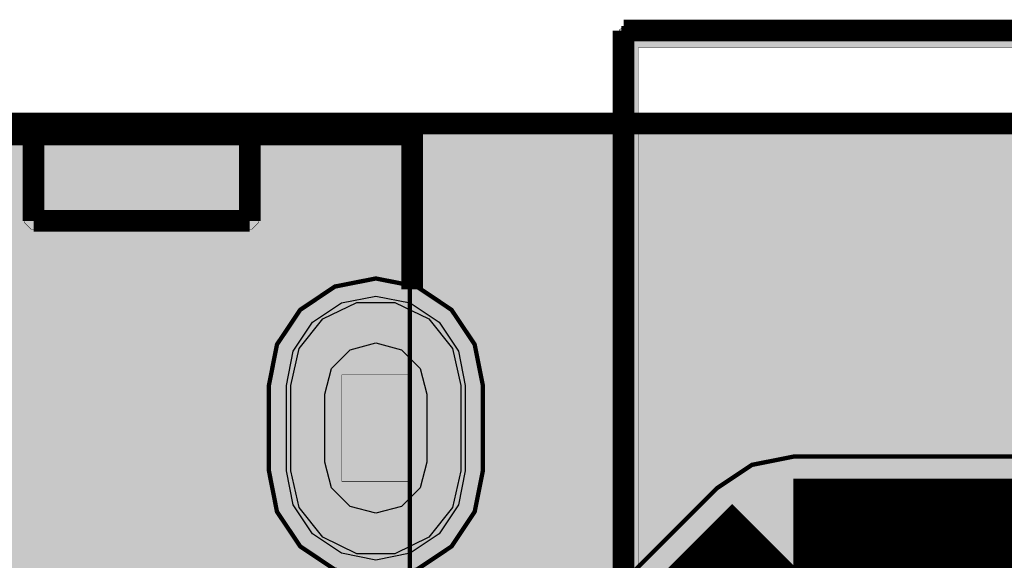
# Model space of a CAD drawing. Header units: millimetres. Extents: x 0 to 110, y -50 to 1.
# Tile 432 of 656: x 9 to 20, y -5 to 1. Entities that reach past the tile are written whole.
import ezdxf

# ---------------------------------------------------------------- set-up
doc = ezdxf.new("R2010")
doc.units = ezdxf.units.MM
doc.header["$MEASUREMENT"] = 0
for name, color, linetype, true_color in [('Board-Outline-Layer', 7, 'Continuous', 0xff00ff), ('Bottom-Layer', 7, 'Continuous', 0x0000ff), ('Bottom-Paste-Mask-Layer', 7, 'Continuous', 0x800000), ('Bottom-Solder-Mask-Layer', 7, 'Continuous', 0xaa00ff), ('Component-Shape-Layer', 7, 'Continuous', 0x00cccc), ('Document-Layer', 7, 'Continuous', 0xffffff), ('Hole-Layer', 7, 'Continuous', 0x222222), ('Multi-Layer', 7, 'Continuous', 0xc0c0c0), ('Pin-Soldering-Layer', 7, 'Continuous', 0xcc9999), ('Top-Layer', 7, 'Continuous', 0xff0000), ('Top-Paste-Mask-Layer', 7, 'Continuous', 0x808080), ('Top-Silkscreen-Layer', 7, 'Continuous', 0xffcc00), ('Top-Solder-Mask-Layer', 7, 'Continuous', 0x800080)]:
    doc.layers.add(name, color=color, linetype=linetype, true_color=true_color)

msp = doc.modelspace()

# ---------------------------------------------------------------- hatches: boundary and pattern name
at = {"layer": 'Bottom-Layer'}
for points in [[(0.102, -49.898), (0.102, -0.102), (109.899, -0.102), (109.899, -49.898)], [(11.494, -3.074), (11.494, -4.074), (11.589, -4.555), (11.862, -4.963), (12.269, -5.235), (12.75, -5.331), (13.231, -5.235), (13.639, -4.963), (13.911, -4.555), (14.007, -4.074), (14.007, -3.074), (13.911, -2.593), (13.639, -2.186), (13.231, -1.913), (12.75, -1.818), (12.269, -1.913), (11.862, -2.186), (11.589, -2.593)], [(13.75, -4.074), (13.651, -4.508), (13.374, -4.856), (12.973, -5.049), (12.528, -5.049), (12.127, -4.856), (11.849, -4.508), (11.75, -4.074), (11.75, -3.074), (11.849, -2.64), (12.127, -2.292), (12.528, -2.099), (12.973, -2.099), (13.374, -2.292), (13.651, -2.64), (13.75, -3.074)]]:
    msp.add_hatch(color=256, dxfattribs=at).paths.add_polyline_path(points)
at = {"layer": 'Bottom-Paste-Mask-Layer'}
msp.add_hatch(color=256, dxfattribs=at).paths.add_polyline_path([(13.75, -4.074), (13.651, -4.508), (13.374, -4.856), (12.973, -5.049), (12.528, -5.049), (12.127, -4.856), (11.849, -4.508), (11.75, -4.074), (11.75, -3.074), (11.849, -2.64), (12.127, -2.292), (12.528, -2.099), (12.973, -2.099), (13.374, -2.292), (13.651, -2.64), (13.75, -3.074)])
at = {"layer": 'Bottom-Solder-Mask-Layer'}
msp.add_hatch(color=256, dxfattribs=at).paths.add_polyline_path([(13.8, -4.074), (13.72, -4.476), (13.493, -4.817), (13.152, -5.044), (12.75, -5.124), (12.348, -5.044), (12.008, -4.817), (11.78, -4.476), (11.7, -4.074), (11.7, -3.074), (11.78, -2.672), (12.008, -2.332), (12.348, -2.104), (12.75, -2.024), (13.152, -2.104), (13.493, -2.332), (13.72, -2.672), (13.8, -3.074)])
at = {"layer": 'Document-Layer'}
for points in [[(54.677, -6.784), (54.677, 0.889), (15.831, 0.889), (15.831, -6.684), (15.768, -6.794), (15.641, -6.794), (15.577, -6.684), (15.577, 1.016), (15.614, 1.106), (15.704, 1.143), (54.804, 1.143), (54.894, 1.106), (54.931, 1.016), (54.931, -6.784), (54.868, -6.894), (54.741, -6.894)], [(54.677, -6.784), (54.677, 0.889), (15.831, 0.889), (15.831, -6.684), (15.768, -6.794), (15.641, -6.794), (15.577, -6.684), (15.577, 1.016), (15.614, 1.106), (15.704, 1.143), (54.804, 1.143), (54.894, 1.106), (54.931, 1.016), (54.931, -6.784), (54.868, -6.894), (54.741, -6.894)], [(6.87, -0.019), (8.82, -0.019), (8.82, -1.239), (8.7, -1.239), (8.62, -1.159), (8.62, -0.239), (6.87, -0.239)], [(6.87, -0.019), (8.82, -0.019), (8.82, -1.239), (8.7, -1.239), (8.62, -1.159), (8.62, -0.239), (6.87, -0.239)], [(13.125, -0.019), (13.125, -0.239), (11.375, -0.239), (11.375, -1.159), (11.295, -1.239), (11.175, -1.239), (11.175, -0.019)], [(13.125, -0.019), (13.125, -0.239), (11.375, -0.239), (11.375, -1.159), (11.295, -1.239), (11.175, -1.239), (11.175, -0.019)], [(13.15, -0.022), (13.21, -0.022), (13.29, -0.102), (13.29, -1.842), (13.2, -1.932), (13.15, -1.932)], [(13.15, -0.022), (13.21, -0.022), (13.29, -0.102), (13.29, -1.842), (13.2, -1.932), (13.15, -1.932)]]:
    msp.add_hatch(color=256, dxfattribs=at).paths.add_polyline_path(points)
at = {"layer": 'Hole-Layer'}
msp.add_hatch(color=256, dxfattribs=at).paths.add_polyline_path([(13.35, -3.974), (13.27, -4.274), (13.05, -4.494), (12.75, -4.574), (12.45, -4.494), (12.23, -4.274), (12.15, -3.974), (12.15, -3.174), (12.23, -2.874), (12.45, -2.654), (12.75, -2.574), (13.05, -2.654), (13.27, -2.874), (13.35, -3.174)])
at = {"layer": 'Multi-Layer'}
msp.add_hatch(color=256, dxfattribs=at).paths.add_polyline_path([(13.75, -4.074), (13.651, -4.508), (13.374, -4.856), (12.973, -5.049), (12.528, -5.049), (12.127, -4.856), (11.849, -4.508), (11.75, -4.074), (11.75, -3.074), (11.849, -2.64), (12.127, -2.292), (12.528, -2.099), (12.973, -2.099), (13.374, -2.292), (13.651, -2.64), (13.75, -3.074)])
msp.add_hatch(color=256, dxfattribs=at).paths.add_polyline_path([(13.75, -4.074), (13.651, -4.508), (13.374, -4.856), (12.973, -5.049), (12.528, -5.049), (12.127, -4.856), (11.849, -4.508), (11.75, -4.074), (11.75, -3.074), (11.849, -2.64), (12.127, -2.292), (12.528, -2.099), (12.973, -2.099), (13.374, -2.292), (13.651, -2.64), (13.75, -3.074)])
msp.add_hatch(color=256, dxfattribs=at).paths.add_polyline_path([(13.75, -4.074), (13.651, -4.508), (13.374, -4.856), (12.973, -5.049), (12.528, -5.049), (12.127, -4.856), (11.849, -4.508), (11.75, -4.074), (11.75, -3.074), (11.849, -2.64), (12.127, -2.292), (12.528, -2.099), (12.973, -2.099), (13.374, -2.292), (13.651, -2.64), (13.75, -3.074)])
at = {"layer": 'Pin-Soldering-Layer'}
msp.add_hatch(color=256, dxfattribs=at).paths.add_polyline_path([(12.35, -4.199), (12.35, -2.949), (13.15, -2.949), (13.15, -4.199)])
msp.add_hatch(color=256, dxfattribs=at).paths.add_polyline_path([(12.35, -4.199), (12.35, -2.949), (13.15, -2.949), (13.15, -4.199)])
at = {"layer": 'Top-Layer'}
for points in [[(0.102, -49.898), (0.102, -0.102), (109.899, -0.102), (109.899, -49.898)], [(11.494, -3.074), (11.494, -4.074), (11.589, -4.555), (11.862, -4.963), (12.269, -5.235), (12.75, -5.331), (13.231, -5.235), (13.639, -4.963), (13.911, -4.555), (14.007, -4.074), (14.007, -3.074), (13.911, -2.593), (13.639, -2.186), (13.231, -1.913), (12.75, -1.818), (12.269, -1.913), (11.862, -2.186), (11.589, -2.593)], [(13.75, -4.074), (13.651, -4.508), (13.374, -4.856), (12.973, -5.049), (12.528, -5.049), (12.127, -4.856), (11.849, -4.508), (11.75, -4.074), (11.75, -3.074), (11.849, -2.64), (12.127, -2.292), (12.528, -2.099), (12.973, -2.099), (13.374, -2.292), (13.651, -2.64), (13.75, -3.074)], [(14.323, -31.217), (14.352, -31.363), (14.435, -31.488), (15.071, -32.123), (15.195, -32.207), (15.342, -32.236), (21.488, -32.236), (21.635, -32.207), (21.759, -32.123), (22.631, -31.252), (22.654, -31.381), (22.717, -31.496), (22.631, -31.746), (22.717, -31.996), (22.631, -32.246), (22.717, -32.496), (22.631, -32.746), (22.717, -32.996), (22.631, -33.246), (22.717, -33.496), (22.631, -33.746), (22.717, -33.996), (22.631, -34.246), (22.717, -34.496), (22.631, -34.746), (22.717, -34.996), (22.631, -35.246), (22.717, -35.496), (22.633, -35.704), (22.672, -35.924), (22.822, -36.091), (23.037, -36.152), (24.237, -36.152), (24.453, -36.091), (24.603, -35.924), (24.642, -35.704), (24.558, -35.496), (24.644, -35.246), (24.558, -34.996), (24.644, -34.746), (24.558, -34.496), (24.644, -34.246), (24.558, -33.996), (24.644, -33.746), (24.558, -33.496), (24.644, -33.246), (24.558, -32.996), (24.644, -32.746), (24.558, -32.496), (24.644, -32.246), (24.558, -31.996), (24.644, -31.746), (24.558, -31.496), (24.644, -31.246), (24.558, -30.996), (24.644, -30.746), (24.558, -30.496), (24.642, -30.288), (24.603, -30.067), (24.453, -29.901), (24.237, -29.839), (23.037, -29.839), (22.969, -29.845), (22.902, -29.862), (21.55, -29.862), (21.55, -29.796), (21.534, -29.707), (21.488, -29.629), (22.902, -29.629), (22.969, -29.647), (23.037, -29.652), (24.237, -29.652), (24.414, -29.612), (24.555, -29.499), (26.697, -31.64), (26.821, -31.723), (26.968, -31.753), (29.718, -31.753), (29.865, -31.723), (29.989, -31.64), (30.878, -30.751), (30.961, -30.627), (30.991, -30.48), (30.991, -28.575), (30.961, -28.428), (30.878, -28.304), (30.81, -28.236), (30.824, -28.226), (30.837, -28.216), (31.012, -28.295), (31.204, -28.285), (31.204, -28.419), (31.233, -28.565), (31.316, -28.69), (32.187, -29.561), (32.311, -29.644), (32.458, -29.673), (33.158, -29.673), (30.862, -31.969), (27.715, -31.969), (27.428, -31.805), (27.099, -31.831), (26.841, -32.037), (26.744, -32.353), (26.841, -32.668), (27.099, -32.875), (27.428, -32.9), (27.715, -32.736), (31.02, -32.736), (31.167, -32.707), (31.292, -32.624), (34.286, -29.629), (34.303, -29.629), (34.369, -29.647), (34.437, -29.652), (35.637, -29.652), (35.706, -29.647), (35.772, -29.629), (36.607, -29.629), (36.753, -29.6), (36.878, -29.517), (36.88, -29.515), (39.03, -29.515), (39.03, -30.041), (39.105, -30.222), (39.286, -30.298), (40.086, -30.298), (40.267, -30.222), (40.343, -30.041), (40.343, -29.141), (40.342, -29.124), (40.34, -29.108), (41.306, -29.108), (42.675, -30.478), (37.577, -30.478), (37.074, -29.975), (36.949, -29.891), (36.803, -29.862), (35.772, -29.862), (35.706, -29.845), (35.637, -29.839), (34.437, -29.839), (34.222, -29.901), (34.072, -30.067), (34.033, -30.288), (34.117, -30.496), (34.031, -30.746), (34.117, -30.996), (34.031, -31.246), (34.117, -31.496), (34.031, -31.746), (34.117, -31.996), (34.031, -32.246), (34.117, -32.496), (34.031, -32.746), (34.117, -32.996), (34.031, -33.246), (34.117, -33.496), (34.031, -33.746), (34.117, -33.996), (34.031, -34.246), (34.117, -34.496), (34.051, -34.62), (34.031, -34.759), (33.799, -34.527), (33.675, -34.444), (33.528, -34.415), (29.708, -34.415), (29.947, -34.196), (30.025, -33.881), (29.916, -33.576), (29.657, -33.382), (29.334, -33.363), (29.054, -33.526), (26.826, -33.526), (26.539, -33.361), (26.21, -33.387), (25.952, -33.593), (25.855, -33.909), (25.952, -34.225), (26.21, -34.431), (26.539, -34.457), (26.826, -34.293), (29.054, -34.293), (29.131, -34.361), (29.22, -34.415), (27.679, -34.415), (27.533, -34.444), (27.408, -34.527), (22.822, -39.114), (8.128, -39.114), (7.981, -39.143), (7.857, -39.226), (6.612, -40.47), (6.529, -40.595), (6.5, -40.742), (6.5, -44.352), (6.529, -44.499), (6.612, -44.624), (8.996, -47.007), (9.12, -47.09), (9.267, -47.12), (11.652, -47.12), (12.457, -47.924), (12.356, -48.35), (12.428, -48.782), (12.662, -49.152), (13.022, -49.402), (13.45, -49.494), (13.88, -49.412), (14.244, -49.17), (14.487, -48.805), (14.568, -48.375), (14.477, -47.947), (14.227, -47.588), (13.857, -47.353), (13.425, -47.281), (12.999, -47.382), (12.331, -46.713), (13.786, -46.713), (14.997, -47.924), (14.896, -48.35), (14.968, -48.782), (15.202, -49.152), (15.562, -49.402), (15.99, -49.494), (16.42, -49.412), (16.784, -49.17), (17.027, -48.805), (17.109, -48.375), (17.017, -47.947), (16.767, -47.588), (16.397, -47.353), (15.965, -47.281), (15.539, -47.382), (14.216, -46.058), (14.091, -45.975), (13.945, -45.946), (9.594, -45.946), (8.103, -44.455), (8.35, -44.24), (8.435, -43.923), (9.709, -42.649), (11.926, -42.649), (11.195, -43.381), (10.882, -43.485), (10.681, -43.748), (10.663, -44.077), (10.833, -44.36), (11.133, -44.498), (11.459, -44.444), (11.698, -44.216), (11.767, -43.893), (12.605, -43.056), (14.005, -43.056), (13.72, -43.194), (13.555, -43.465), (13.563, -43.782), (13.741, -44.044), (14.033, -44.167), (14.346, -44.113), (14.579, -43.898), (14.658, -43.591), (14.787, -43.462), (20.452, -43.462), (20.394, -43.72), (20.46, -43.975), (20.635, -44.172), (20.882, -44.267), (21.144, -44.239), (21.365, -44.094), (25.758, -44.094), (25.905, -44.065), (26.029, -43.982), (28.204, -41.808), (28.204, -41.934), (25.271, -44.866), (23.966, -44.866), (23.966, -44.85), (23.891, -44.668), (23.71, -44.593), (22.91, -44.593), (22.728, -44.668), (22.653, -44.85), (22.653, -45.65), (22.728, -45.831), (22.91, -45.906), (23.71, -45.906), (23.891, -45.831), (23.966, -45.65), (23.966, -45.633), (25.43, -45.633), (25.577, -45.604), (25.701, -45.521), (27.788, -43.435), (27.765, -43.685), (27.853, -43.92), (28.035, -44.092), (28.274, -44.169), (28.523, -44.133), (28.731, -43.993), (28.781, -43.993), (28.928, -43.964), (29.052, -43.881), (29.359, -43.574), (29.442, -43.45), (29.471, -43.303), (29.471, -39.662), (29.663, -39.672), (29.837, -39.593), (30.038, -39.676), (30.253, -39.643), (30.196, -39.727), (30.176, -39.827), (30.176, -40.691), (30.251, -40.872), (30.432, -40.948), (31.205, -40.948), (31.208, -40.983), (31.216, -41.018), (30.432, -41.018), (30.251, -41.093), (30.176, -41.275), (30.176, -42.139), (30.251, -42.32), (30.432, -42.395), (30.452, -42.395), (30.452, -45.267), (30.048, -45.301), (29.687, -45.486), (29.422, -45.792), (29.292, -46.177), (29.316, -46.581), (29.491, -46.947), (29.791, -47.22), (30.171, -47.36), (30.576, -47.347), (30.947, -47.182), (31.227, -46.889), (31.377, -46.512), (31.375, -46.107), (31.219, -45.733), (31.219, -42.395), (31.239, -42.395), (31.42, -42.32), (31.495, -42.139), (31.495, -41.374), (31.683, -41.561), (31.683, -42.139), (31.758, -42.32), (31.939, -42.395), (32.746, -42.395), (32.755, -42.395), (32.764, -42.395), (32.764, -45.263), (32.366, -45.372), (32.04, -45.625), (31.836, -45.984), (31.785, -46.393), (31.894, -46.79), (32.147, -47.116), (32.506, -47.32), (32.915, -47.371), (33.312, -47.262), (33.638, -47.009), (33.842, -46.65), (33.893, -46.241), (33.784, -45.844), (33.531, -45.518), (33.531, -41.064), (33.501, -40.917), (33.418, -40.793), (33.002, -40.376), (33.002, -39.827), (32.992, -39.755), (32.962, -39.69), (33.584, -40.311), (33.584, -40.848), (33.659, -41.029), (33.84, -41.105), (34.74, -41.105), (34.779, -41.102), (34.818, -41.093), (34.818, -44.222), (34.847, -44.369), (34.93, -44.493), (35.697, -45.261), (34.577, -45.261), (34.396, -45.336), (34.321, -45.517), (34.321, -47.117), (34.396, -47.298), (34.577, -47.374), (35.494, -47.374), (36.834, -48.713), (37.041, -48.852), (37.285, -48.9), (55.583, -48.9), (55.827, -48.852), (56.033, -48.713), (58.151, -46.596), (59.506, -46.596), (59.688, -46.52), (59.763, -46.339), (59.763, -44.339), (59.688, -44.158), (59.506, -44.083), (57.506, -44.083), (57.325, -44.158), (57.25, -44.339), (57.25, -45.694), (55.319, -47.625), (49.565, -47.625), (53.738, -43.451), (53.821, -43.327), (53.851, -43.18), (53.851, -41.284), (54.015, -40.997), (53.989, -40.668), (53.783, -40.41), (53.467, -40.312), (53.151, -40.41), (52.945, -40.668), (52.919, -40.997), (53.084, -41.284), (53.084, -43.021), (49.186, -46.919), (49.186, -45.723), (49.11, -45.542), (48.929, -45.467), (47.615, -45.467), (46.87, -44.721), (46.87, -42.236), (46.886, -42.236), (47.068, -42.16), (47.143, -41.979), (47.143, -41.079), (47.115, -40.963), (47.038, -40.873), (47.316, -40.897), (47.55, -40.745), (47.641, -40.482), (47.641, -39.093), (47.636, -39.029), (47.622, -38.967), (48.403, -38.186), (48.967, -38.186), (49.148, -38.111), (49.223, -37.93), (49.223, -37.366), (49.258, -37.331), (50.163, -37.331), (50.163, -41.394), (50.113, -41.667), (50.201, -41.93), (50.404, -42.12), (50.673, -42.188), (50.942, -42.12), (51.145, -41.93), (51.233, -41.667), (51.184, -41.394), (51.184, -37.671), (61.691, -37.671), (61.361, -38.001), (61.25, -38.166), (61.212, -38.362), (61.212, -41.394), (61.161, -41.614), (61.201, -41.836), (61.325, -42.024), (61.514, -42.148), (61.736, -42.188), (61.955, -42.138), (66.225, -42.138), (66.498, -42.187), (66.762, -42.099), (66.951, -41.896), (67.02, -41.627), (66.951, -41.358), (66.762, -41.155), (66.498, -41.067), (66.225, -41.117), (62.233, -41.117), (62.233, -38.573), (63.141, -37.664), (63.336, -37.604), (63.501, -37.484), (68.869, -32.116), (69.444, -32.116), (69.542, -32.097), (69.624, -32.042), (73.376, -32.042), (72.066, -33.352), (71.928, -33.559), (71.88, -33.803), (71.88, -40.039), (67.586, -44.333), (66.896, -44.333), (66.715, -44.408), (66.64, -44.589), (66.64, -46.089), (66.715, -46.27), (66.896, -46.346), (68.231, -46.346), (68.413, -46.27), (68.488, -46.089), (68.488, -45.234), (72.968, -40.754), (73.106, -40.547), (73.155, -40.303), (73.155, -34.067), (73.858, -33.363), (73.858, -33.555), (73.934, -33.736), (74.115, -33.811), (75.07, -33.811), (78.837, -37.578), (79.044, -37.717), (79.288, -37.765), (79.71, -37.765), (79.71, -38.378), (79.785, -38.559), (79.967, -38.634), (85.667, -38.634), (85.848, -38.559), (85.923, -38.378), (85.923, -36.157), (90.787, -36.157), (90.963, -36.132), (91.125, -36.06), (91.478, -36.06), (91.748, -35.987), (91.946, -35.79), (92.019, -35.519), (91.946, -35.249), (91.748, -35.051), (91.478, -34.978), (91.125, -34.978), (90.99, -34.915), (90.844, -34.884), (90.99, -34.854), (91.125, -34.79), (91.478, -34.79), (91.748, -34.717), (91.946, -34.52), (92.019, -34.249), (91.946, -33.979), (91.748, -33.781), (91.478, -33.708), (91.125, -33.708), (91.001, -33.649), (90.867, -33.617), (91.354, -33.617), (91.598, -33.568), (91.805, -33.43), (92.34, -32.894), (92.479, -32.688), (92.527, -32.444), (92.527, -31.855), (92.632, -31.855), (92.813, -31.779), (92.889, -31.598), (92.889, -30.996), (94.037, -29.848), (94.672, -29.848), (95.014, -29.78), (95.303, -29.586), (101.563, -23.326), (104.502, -26.265), (104.502, -38.519), (101.083, -41.939), (101.17, -41.715), (101.156, -41.475), (101.043, -41.263), (100.852, -41.118), (100.617, -41.066), (100.382, -41.117), (93.992, -41.117), (93.759, -41.066), (93.526, -41.117), (87.135, -41.117), (86.902, -41.066), (86.669, -41.117), (80.279, -41.117), (80.045, -41.066), (79.812, -41.117), (73.422, -41.117), (73.148, -41.067), (72.885, -41.155), (72.696, -41.358), (72.627, -41.627), (72.696, -41.896), (72.885, -42.099), (73.148, -42.187), (73.422, -42.138), (79.812, -42.138), (80.045, -42.188), (80.279, -42.138), (86.669, -42.138), (86.902, -42.188), (87.135, -42.138), (93.526, -42.138), (93.759, -42.188), (93.992, -42.138), (100.382, -42.138), (100.661, -42.187), (100.928, -42.094), (98.177, -44.845), (97.72, -44.845), (97.539, -44.92), (97.464, -45.101), (97.464, -45.9), (97.448, -46.101), (97.464, -46.302), (97.464, -46.815), (96.529, -47.75), (92.857, -47.75), (92.857, -47.374), (94.32, -47.374), (94.421, -47.37), (94.521, -47.358), (95.32, -47.358), (95.502, -47.282), (95.577, -47.101), (95.577, -46.302), (95.593, -46.101), (95.577, -45.9), (95.577, -45.101), (95.502, -44.92), (95.32, -44.845), (94.521, -44.845), (94.421, -44.833), (94.32, -44.829), (92.857, -44.829), (92.857, -44.351), (92.781, -44.17), (92.6, -44.095), (91.193, -44.095), (91.012, -44.17), (90.937, -44.351), (90.937, -45.266), (90.705, -45.655), (90.624, -46.101), (90.705, -46.547), (90.937, -46.937), (90.937, -47.75), (89.15, -47.75), (89.15, -46.937), (89.382, -46.547), (89.462, -46.101), (89.382, -45.655), (89.15, -45.266), (89.15, -44.351), (89.074, -44.17), (88.893, -44.095), (87.486, -44.095), (87.305, -44.17), (87.23, -44.351), (87.23, -44.918), (83.75, -44.918), (83.348, -44.983), (82.987, -45.172), (82.807, -45.247), (82.732, -45.427), (82.543, -45.788), (82.478, -46.19), (82.543, -46.592), (82.732, -46.953), (82.807, -47.133), (82.987, -47.209), (83.348, -47.397), (83.75, -47.463), (87.23, -47.463), (87.23, -47.75), (79.686, -47.75), (78.392, -46.456), (78.269, -46.373), (78.124, -46.343), (78.124, -46.327), (78.048, -46.146), (77.867, -46.07), (77.067, -46.07), (76.886, -46.146), (76.81, -46.327), (76.81, -47.127), (76.886, -47.308), (77.067, -47.384), (77.867, -47.384), (78.001, -47.346), (78.095, -47.244), (79.256, -48.404), (79.38, -48.487), (79.527, -48.517), (96.688, -48.517), (96.835, -48.487), (96.959, -48.404), (98.006, -47.358), (98.519, -47.358), (98.72, -47.374), (98.921, -47.358), (99.72, -47.358), (99.901, -47.282), (99.977, -47.101), (99.977, -46.644), (106.675, -39.946), (106.951, -39.533), (107.048, -39.046), (107.048, -25.738), (106.951, -25.251), (106.675, -24.838), (103.254, -21.417), (103.254, -17.78), (103.157, -17.293), (102.881, -16.88), (96.354, -10.353), (96.354, -9.955), (96.761, -10.232), (97.243, -10.331), (97.726, -10.237), (98.136, -9.965), (98.41, -9.557), (98.507, -9.074), (98.507, -8.074), (98.41, -7.592), (98.136, -7.183), (97.726, -6.911), (97.243, -6.818), (96.761, -6.917), (96.354, -7.193), (96.253, -6.717), (95.982, -6.314), (93.95, -4.282), (93.537, -4.006), (93.05, -3.909), (17.653, -3.909), (17.166, -4.006), (16.753, -4.282), (14.721, -6.314), (14.445, -6.727), (14.348, -7.214), (14.348, -9.451), (14.445, -9.938), (14.721, -10.351), (15.849, -11.478), (13.03, -11.478), (12.835, -11.517), (12.669, -11.628), (9.71, -14.587), (9.482, -14.745), (9.358, -14.994), (9.367, -15.271), (9.509, -15.51), (9.748, -15.652), (10.025, -15.662), (10.274, -15.537), (10.432, -15.309), (13.241, -12.5), (16.242, -12.5), (15.006, -13.736), (14.895, -13.902), (14.856, -14.097), (14.856, -15.261), (14.807, -15.534), (14.895, -15.797), (15.098, -15.987), (15.367, -16.055), (15.636, -15.987), (15.839, -15.797), (15.927, -15.534), (15.878, -15.261), (15.878, -14.309), (16.583, -13.603), (16.583, -14.326), (16.659, -14.507), (16.84, -14.583), (17.389, -14.583), (17.466, -14.659), (17.351, -14.754), (17.308, -14.896), (17.308, -15.466), (17.274, -15.459), (17.239, -15.457), (16.289, -15.457), (16.108, -15.532), (16.033, -15.713), (16.033, -17.413), (16.108, -17.594), (16.289, -17.67), (17.239, -17.67), (17.405, -17.609), (17.492, -17.456), (17.528, -17.464), (17.565, -17.466), (18.429, -17.466), (18.504, -17.455), (18.573, -17.422), (18.651, -17.597), (18.829, -17.67), (19.689, -17.67), (20.2, -18.18), (20.365, -18.291), (20.561, -18.33), (53.213, -18.33), (53.408, -18.291), (53.574, -18.18), (54.043, -17.712), (54.059, -17.695), (54.074, -17.678), (54.577, -18.18), (54.743, -18.291), (54.938, -18.33), (91.333, -18.33), (91.528, -18.291), (91.694, -18.18), (92.202, -17.672), (92.279, -17.574), (92.329, -17.46), (92.337, -17.458), (92.345, -17.456), (92.432, -17.609), (92.598, -17.67), (93.548, -17.67), (93.73, -17.594), (93.805, -17.413), (93.805, -16.554), (93.942, -16.416), (94.053, -16.25), (94.092, -16.055), (94.092, -11.68), (94.135, -11.731), (94.182, -11.78), (94.359, -11.957), (94.359, -16.277), (94.309, -16.55), (94.397, -16.813), (94.6, -17.003), (94.869, -17.071), (95.138, -17.003), (95.341, -16.813), (95.429, -16.55), (95.38, -16.277), (95.38, -12.978), (100.709, -18.307), (100.709, -21.659), (94.303, -28.065), (93.668, -28.065), (93.326, -28.132), (93.037, -28.326), (91.749, -29.614), (91.147, -29.614), (90.966, -29.689), (90.891, -29.87), (90.891, -30.224), (89.691, -30.224), (89.401, -30.059), (89.069, -30.087), (88.812, -30.3), (88.72, -30.62), (88.827, -30.936), (89.094, -31.136), (89.242, -31.217), (89.408, -31.245), (90.891, -31.245), (90.891, -31.598), (90.966, -31.779), (91.147, -31.855), (91.252, -31.855), (91.252, -32.18), (91.09, -32.342), (90.787, -32.342), (90.611, -32.366), (90.449, -32.438), (90.096, -32.438), (89.826, -32.511), (89.628, -32.709), (89.555, -32.979), (89.628, -33.25), (89.826, -33.447), (90.096, -33.52), (90.449, -33.52), (90.573, -33.58), (90.707, -33.612), (89.931, -33.612), (88.697, -32.377), (88.697, -31.189), (88.622, -31.008), (88.44, -30.932), (86.82, -30.932), (86.639, -31.008), (86.564, -31.189), (86.564, -31.79), (85.898, -31.79), (85.898, -31.178), (85.823, -30.996), (85.641, -30.921), (79.941, -30.921), (79.76, -30.996), (79.685, -31.178), (79.685, -33.678), (79.76, -33.859), (79.941, -33.934), (85.641, -33.934), (85.823, -33.859), (85.898, -33.678), (85.898, -33.065), (86.564, -33.065), (86.564, -33.235), (86.639, -33.417), (86.82, -33.492), (88.008, -33.492), (89.216, -34.7), (89.386, -34.822), (89.587, -34.882), (84.425, -34.882), (84.181, -34.93), (83.975, -35.068), (83.422, -35.621), (79.967, -35.621), (79.785, -35.696), (79.71, -35.878), (79.71, -36.49), (79.552, -36.49), (75.972, -32.91), (75.972, -29.263), (91.008, -29.263), (91.204, -29.225), (91.369, -29.114), (94.722, -25.761), (94.833, -25.595), (94.872, -25.4), (94.872, -22.479), (94.833, -22.284), (94.722, -22.118), (93.071, -20.467), (92.906, -20.356), (92.71, -20.318), (56.007, -20.318), (55.812, -20.356), (55.646, -20.467), (54.617, -21.496), (54.506, -21.662), (54.467, -21.857), (54.467, -23.992), (54.413, -23.992), (54.413, -22.313), (54.338, -22.132), (54.157, -22.056), (53.492, -22.056), (51.557, -20.121), (51.432, -20.037), (51.285, -20.008), (38.15, -20.008), (37.784, -19.642), (37.66, -19.559), (37.513, -19.53), (32.977, -19.53), (32.581, -19.134), (32.457, -19.051), (32.31, -19.022), (28.092, -19.022), (27.946, -19.051), (27.821, -19.134), (26.984, -19.971), (25.873, -19.971), (25.726, -20.001), (25.602, -20.084), (24.748, -20.938), (24.665, -21.062), (24.636, -21.209), (24.636, -22.056), (24.026, -22.056), (22.227, -20.258), (22.103, -20.174), (21.956, -20.145), (15.158, -20.145), (15.012, -20.174), (14.887, -20.258), (14.435, -20.709), (14.352, -20.834), (14.323, -20.98)]]:
    msp.add_hatch(color=256, dxfattribs=at).paths.add_polyline_path(points)
at = {"layer": 'Top-Paste-Mask-Layer'}
msp.add_hatch(color=256, dxfattribs=at).paths.add_polyline_path([(13.75, -4.074), (13.651, -4.508), (13.374, -4.856), (12.973, -5.049), (12.528, -5.049), (12.127, -4.856), (11.849, -4.508), (11.75, -4.074), (11.75, -3.074), (11.849, -2.64), (12.127, -2.292), (12.528, -2.099), (12.973, -2.099), (13.374, -2.292), (13.651, -2.64), (13.75, -3.074)])
at = {"layer": 'Top-Solder-Mask-Layer'}
msp.add_hatch(color=256, dxfattribs=at).paths.add_polyline_path([(13.8, -4.074), (13.72, -4.476), (13.493, -4.817), (13.152, -5.044), (12.75, -5.124), (12.348, -5.044), (12.008, -4.817), (11.78, -4.476), (11.7, -4.074), (11.7, -3.074), (11.78, -2.672), (12.008, -2.332), (12.348, -2.104), (12.75, -2.024), (13.152, -2.104), (13.493, -2.332), (13.72, -2.672), (13.8, -3.074)])

# ---------------------------------------------------------------- linework, layer by layer
at = {"layer": 'Board-Outline-Layer', "const_width": 0.254}
msp.add_lwpolyline([(0, -50), (0, 0), (110, 0), (110, -50)], close=True, dxfattribs=at)
at = {"layer": 'Bottom-Layer'}
for points, const_width in [([(0, -50), (0, 0), (110, 0), (110, -50)], 0.00508), ([(0.102, -49.898), (0.102, -0.102), (109.899, -0.102), (109.899, -49.898)], 0.0508), ([(11.494, -3.074), (11.494, -4.074), (11.589, -4.555), (11.862, -4.963), (12.269, -5.235), (12.75, -5.331), (13.231, -5.235), (13.639, -4.963), (13.911, -4.555), (14.007, -4.074), (14.007, -3.074), (13.911, -2.593), (13.639, -2.186), (13.231, -1.913), (12.75, -1.818), (12.269, -1.913), (11.862, -2.186), (11.589, -2.593)], 0.0508)]:
    msp.add_lwpolyline(points, close=True, dxfattribs=dict(at, const_width=const_width))
msp.add_lwpolyline([(13.75, -4.074), (13.651, -4.508), (13.374, -4.856), (12.973, -5.049), (12.528, -5.049), (12.127, -4.856), (11.849, -4.508), (11.75, -4.074), (11.75, -3.074), (11.849, -2.64), (12.127, -2.292), (12.528, -2.099), (12.973, -2.099), (13.374, -2.292), (13.651, -2.64), (13.75, -3.074)], close=True, dxfattribs=at)
at = {"layer": 'Bottom-Paste-Mask-Layer'}
msp.add_lwpolyline([(13.75, -4.074), (13.651, -4.508), (13.374, -4.856), (12.973, -5.049), (12.528, -5.049), (12.127, -4.856), (11.849, -4.508), (11.75, -4.074), (11.75, -3.074), (11.849, -2.64), (12.127, -2.292), (12.528, -2.099), (12.973, -2.099), (13.374, -2.292), (13.651, -2.64), (13.75, -3.074)], close=True, dxfattribs=at)
at = {"layer": 'Bottom-Solder-Mask-Layer'}
msp.add_lwpolyline([(13.8, -4.074), (13.72, -4.476), (13.493, -4.817), (13.152, -5.044), (12.75, -5.124), (12.348, -5.044), (12.008, -4.817), (11.78, -4.476), (11.7, -4.074), (11.7, -3.074), (11.78, -2.672), (12.008, -2.332), (12.348, -2.104), (12.75, -2.024), (13.152, -2.104), (13.493, -2.332), (13.72, -2.672), (13.8, -3.074)], close=True, dxfattribs=at)
at = {"layer": 'Component-Shape-Layer', "const_width": 0.0508}
for points in [[(54.949, 1.121), (54.949, -12.479), (15.659, -12.479), (15.659, 1.121)], [(54.949, 1.121), (54.949, -12.479), (15.659, -12.479), (15.659, 1.121)], [(13.15, -9.199), (6.85, -9.199), (6.85, -0.199), (13.15, -0.199)], [(13.15, -9.199), (6.85, -9.199), (6.85, -0.199), (13.15, -0.199)]]:
    msp.add_lwpolyline(points, close=True, dxfattribs=at)
at = {"layer": 'Document-Layer', "const_width": 0.00508}
for points in [[(54.677, -6.784), (54.677, 0.889), (15.831, 0.889), (15.831, -6.684), (15.768, -6.794), (15.641, -6.794), (15.577, -6.684), (15.577, 1.016), (15.614, 1.106), (15.704, 1.143), (54.804, 1.143), (54.894, 1.106), (54.931, 1.016), (54.931, -6.784), (54.868, -6.894), (54.741, -6.894)], [(54.677, -6.784), (54.677, 0.889), (15.831, 0.889), (15.831, -6.684), (15.768, -6.794), (15.641, -6.794), (15.577, -6.684), (15.577, 1.016), (15.614, 1.106), (15.704, 1.143), (54.804, 1.143), (54.894, 1.106), (54.931, 1.016), (54.931, -6.784), (54.868, -6.894), (54.741, -6.894)], [(6.87, -0.019), (8.82, -0.019), (8.82, -1.239), (8.7, -1.239), (8.62, -1.159), (8.62, -0.239), (6.87, -0.239)], [(6.87, -0.019), (8.82, -0.019), (8.82, -1.239), (8.7, -1.239), (8.62, -1.159), (8.62, -0.239), (6.87, -0.239)], [(13.125, -0.019), (13.125, -0.239), (11.375, -0.239), (11.375, -1.159), (11.295, -1.239), (11.175, -1.239), (11.175, -0.019)], [(13.125, -0.019), (13.125, -0.239), (11.375, -0.239), (11.375, -1.159), (11.295, -1.239), (11.175, -1.239), (11.175, -0.019)], [(13.15, -0.022), (13.21, -0.022), (13.29, -0.102), (13.29, -1.842), (13.2, -1.932), (13.15, -1.932)], [(13.15, -0.022), (13.21, -0.022), (13.29, -0.102), (13.29, -1.842), (13.2, -1.932), (13.15, -1.932)]]:
    msp.add_lwpolyline(points, close=True, dxfattribs=at)
at = {"layer": 'Hole-Layer'}
msp.add_lwpolyline([(13.35, -3.974), (13.27, -4.274), (13.05, -4.494), (12.75, -4.574), (12.45, -4.494), (12.23, -4.274), (12.15, -3.974), (12.15, -3.174), (12.23, -2.874), (12.45, -2.654), (12.75, -2.574), (13.05, -2.654), (13.27, -2.874), (13.35, -3.174)], close=True, dxfattribs=at)
at = {"layer": 'Multi-Layer'}
msp.add_lwpolyline([(13.75, -4.074), (13.651, -4.508), (13.374, -4.856), (12.973, -5.049), (12.528, -5.049), (12.127, -4.856), (11.849, -4.508), (11.75, -4.074), (11.75, -3.074), (11.849, -2.64), (12.127, -2.292), (12.528, -2.099), (12.973, -2.099), (13.374, -2.292), (13.651, -2.64), (13.75, -3.074)], close=True, dxfattribs=at)
msp.add_lwpolyline([(13.75, -4.074), (13.651, -4.508), (13.374, -4.856), (12.973, -5.049), (12.528, -5.049), (12.127, -4.856), (11.849, -4.508), (11.75, -4.074), (11.75, -3.074), (11.849, -2.64), (12.127, -2.292), (12.528, -2.099), (12.973, -2.099), (13.374, -2.292), (13.651, -2.64), (13.75, -3.074)], close=True, dxfattribs=at)
msp.add_lwpolyline([(13.75, -4.074), (13.651, -4.508), (13.374, -4.856), (12.973, -5.049), (12.528, -5.049), (12.127, -4.856), (11.849, -4.508), (11.75, -4.074), (11.75, -3.074), (11.849, -2.64), (12.127, -2.292), (12.528, -2.099), (12.973, -2.099), (13.374, -2.292), (13.651, -2.64), (13.75, -3.074)], close=True, dxfattribs=at)
at = {"layer": 'Pin-Soldering-Layer', "const_width": 0.00508}
msp.add_lwpolyline([(12.35, -4.199), (12.35, -2.949), (13.15, -2.949), (13.15, -4.199)], close=True, dxfattribs=at)
msp.add_lwpolyline([(12.35, -4.199), (12.35, -2.949), (13.15, -2.949), (13.15, -4.199)], close=True, dxfattribs=at)
at = {"layer": 'Top-Layer'}
for points, const_width in [([(0, -50), (0, 0), (110, 0), (110, -50)], 0.00508), ([(0.102, -49.898), (0.102, -0.102), (109.899, -0.102), (109.899, -49.898)], 0.0508), ([(11.494, -3.074), (11.494, -4.074), (11.589, -4.555), (11.862, -4.963), (12.269, -5.235), (12.75, -5.331), (13.231, -5.235), (13.639, -4.963), (13.911, -4.555), (14.007, -4.074), (14.007, -3.074), (13.911, -2.593), (13.639, -2.186), (13.231, -1.913), (12.75, -1.818), (12.269, -1.913), (11.862, -2.186), (11.589, -2.593)], 0.0508)]:
    msp.add_lwpolyline(points, close=True, dxfattribs=dict(at, const_width=const_width))
msp.add_lwpolyline([(13.75, -4.074), (13.651, -4.508), (13.374, -4.856), (12.973, -5.049), (12.528, -5.049), (12.127, -4.856), (11.849, -4.508), (11.75, -4.074), (11.75, -3.074), (11.849, -2.64), (12.127, -2.292), (12.528, -2.099), (12.973, -2.099), (13.374, -2.292), (13.651, -2.64), (13.75, -3.074)], close=True, dxfattribs=at)
for points, const_width in [([(93.05, -3.909), (17.653, -3.909), (17.166, -4.006), (16.753, -4.282), (14.721, -6.314), (14.445, -6.727), (14.348, -7.214), (14.348, -9.451), (14.445, -9.938), (14.721, -10.351), (15.849, -11.478)], 0.0508), ([(17.653, -5.182), (15.621, -7.214)], 2.032), ([(17.653, -5.182), (85.581, -5.182)], 2.032)]:
    msp.add_lwpolyline(points, dxfattribs=dict(at, const_width=const_width))
at = {"layer": 'Top-Paste-Mask-Layer'}
msp.add_lwpolyline([(13.75, -4.074), (13.651, -4.508), (13.374, -4.856), (12.973, -5.049), (12.528, -5.049), (12.127, -4.856), (11.849, -4.508), (11.75, -4.074), (11.75, -3.074), (11.849, -2.64), (12.127, -2.292), (12.528, -2.099), (12.973, -2.099), (13.374, -2.292), (13.651, -2.64), (13.75, -3.074)], close=True, dxfattribs=at)
at = {"layer": 'Top-Silkscreen-Layer', "const_width": 0.254}
for points in [[(15.659, 1.092), (15.659, -12.497)], [(54.949, 1.092), (15.659, 1.092)], [(15.659, 1.092), (15.659, -12.497)], [(54.949, 1.092), (15.659, 1.092)], [(6.825, -0.127), (13.175, -0.127)], [(6.825, -0.127), (13.175, -0.127)], [(8.73, -0.127), (8.73, -1.143)], [(8.73, -0.127), (8.73, -1.143)], [(11.27, -1.143), (11.27, -0.127)], [(11.27, -1.143), (11.27, -0.127)], [(13.175, -0.127), (13.175, -1.944)], [(13.175, -0.127), (13.175, -1.944)], [(8.73, -1.143), (10, -1.143)], [(8.73, -1.143), (10, -1.143)], [(10, -1.143), (11.27, -1.143)], [(10, -1.143), (11.27, -1.143)]]:
    msp.add_lwpolyline(points, dxfattribs=at)
at = {"layer": 'Top-Solder-Mask-Layer'}
msp.add_lwpolyline([(13.8, -4.074), (13.72, -4.476), (13.493, -4.817), (13.152, -5.044), (12.75, -5.124), (12.348, -5.044), (12.008, -4.817), (11.78, -4.476), (11.7, -4.074), (11.7, -3.074), (11.78, -2.672), (12.008, -2.332), (12.348, -2.104), (12.75, -2.024), (13.152, -2.104), (13.493, -2.332), (13.72, -2.672), (13.8, -3.074)], close=True, dxfattribs=at)

doc.saveas('drawing.dxf')
